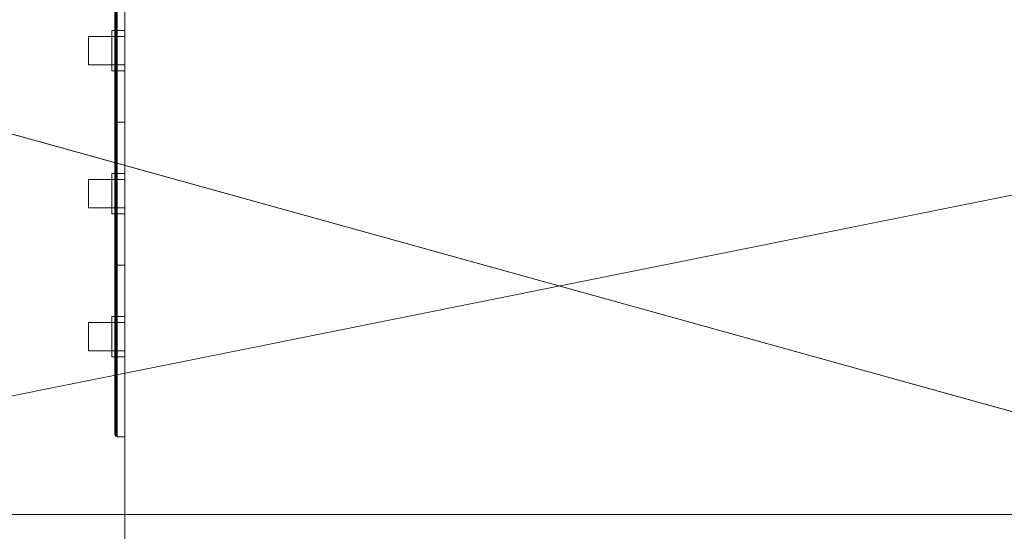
# Model space of a CAD drawing. Header units: metres. Extents: x -6.7 to 13.4, y 0 to 15.3.
# Tile 375 of 656: x 5.418 to 5.761, y 4.997 to 5.176. Entities that reach past the tile are written whole.
import ezdxf

# ---------------------------------------------------------------- set-up
doc = ezdxf.new("R2010")
doc.units = ezdxf.units.M
doc.header["$MEASUREMENT"] = 0
for name, color, linetype in [('NewTwindo - Columns', 7, 'Continuous'), ('NewTwindo - Slabs', 7, 'Continuous'), ('NewTwindo - Walls', 7, 'Continuous'), ('Twindo - Electrical', 7, 'Continuous'), ('Twindo - Slabs', 7, 'Continuous')]:
    doc.layers.add(name, color=color, linetype=linetype)

# ---------------------------------------------------------------- blocks, each defined once
blk = doc.blocks.new('Column Segment_30344F32-CE35-4050-8F5B-C4F44D2145B6')
at = {"layer": 'NewTwindo - Columns', "lineweight": 0}
mesh = blk.add_polyface(dxfattribs=at)
corners = [(6.21424, 4.85511, 2.565), (6.21424, 4.85511), (6.21424, 5.34011), (6.21424, 5.34011, 2.565), (5.45424, 4.85511, 2.565), (5.45424, 4.85511), (5.45424, 5.34011), (5.45424, 5.34011, 2.565)]
mesh.append_faces([[corners[k] for k in face] for face in [(0, 1, 2, 3), (4, 5, 1, 0), (2, 1, 5, 6), (3, 2, 6, 7), (4, 0, 3, 7), (7, 6, 5, 4)]], dxfattribs={"color": 9})
blk = doc.blocks.new('Slab_802DA21A-2803-41A3-8E48-64010855DF42', base_point=(-2.27598, 14.71509))
at = {"layer": 'NewTwindo - Slabs', "lineweight": 0}
mesh = blk.add_polyface(dxfattribs=at)
corners = [(-6.33643, 14.71509), (-2.27598, 14.71509), (-2.27598, 14.71509, -0.15), (-6.33643, 14.71509, -0.15), (2.57858, 14.05509), (-2.27598, 14.05509), (-6.33643, 9.82509), (-4.87643, 9.82509), (-4.87643, 3.40508), (-3.35143, 3.40507), (-3.35143, 2.76553), (0.24855, 2.76553), (0.24855, 0.35009), (4.10355, 0.35009), (4.10355, 0.16009), (6.21356, 0.16009), (6.21356, 0.35009), (10.5586, 0.35009), (10.5586, 8.19009), (5.65357, 8.19009), (5.65357, 9.07509), (-0.10121, 9.07509), (-0.10146, 10.48511), (2.57858, 10.48509), (-2.27598, 14.05509, -0.15), (-6.33643, 9.82509, -0.15), (2.57858, 14.05509, -0.15), (2.57858, 10.48509, -0.15), (-0.10146, 10.48511, -0.15), (-0.10121, 9.07509, -0.15), (5.65357, 9.07509, -0.15), (5.65357, 8.19009, -0.15), (10.5586, 8.19009, -0.15), (10.5586, 0.35009, -0.15), (6.21356, 0.35009, -0.15), (6.21356, 0.16009, -0.15), (4.10355, 0.16009, -0.15), (4.10355, 0.35009, -0.15), (0.24855, 0.35009, -0.15), (0.24855, 2.76553, -0.15), (-3.35143, 2.76553, -0.15), (-3.35143, 3.40507, -0.15), (-4.87643, 3.40508, -0.15), (-4.87643, 9.82509, -0.15)]
mesh.append_faces([[corners[k] for k in face] for face in [(0, 1, 2, 3), (1, 5, 24, 2), (6, 0, 3, 25), (5, 4, 26, 24), (7, 6, 25, 43), (8, 7, 43, 42), (9, 8, 42, 41), (10, 9, 41, 40), (11, 10, 40, 39), (12, 11, 39, 38), (13, 12, 38, 37), (14, 13, 37, 36), (15, 14, 36, 35), (16, 15, 35, 34), (17, 16, 34, 33), (18, 17, 33, 32), (19, 18, 32, 31), (20, 19, 31, 30), (21, 20, 30, 29), (22, 21, 29, 28), (23, 22, 28, 27), (4, 23, 27, 26)]], dxfattribs={"color": 9})
mesh.append_faces([[corners[k] for k in face] for face in [(4, 22, 23), (18, 16, 17)]], dxfattribs={"vtx0": -1, "color": 9})
mesh.append_faces([[corners[k] for k in face] for face in [(26, 28, 24), (32, 34, 31)]], dxfattribs={"vtx0": -1, "vtx1": -1, "color": 9})
mesh.append_faces([[corners[k] for k in face] for face in [(1, 7, 9), (22, 5, 10), (21, 11, 13), (41, 43, 2), (40, 24, 28), (37, 39, 29)]], dxfattribs={"vtx0": -1, "vtx1": -1, "vtx2": -1, "color": 9})
mesh.append_faces([[corners[k] for k in face] for face in [(5, 9, 10), (21, 10, 11), (19, 13, 14), (19, 14, 15), (19, 15, 16), (43, 3, 2), (41, 2, 24), (40, 28, 29), (37, 29, 30), (37, 30, 31)]], dxfattribs={"vtx0": -1, "vtx2": -1, "color": 9})
mesh.append_faces([[corners[k] for k in face] for face in [(27, 28, 26), (33, 34, 32)]], dxfattribs={"vtx1": -1, "color": 9})
mesh.append_faces([[corners[k] for k in face] for face in [(1, 0, 7), (5, 1, 9), (21, 22, 10), (4, 5, 22), (20, 21, 13), (19, 20, 13), (18, 19, 16), (40, 41, 24), (39, 40, 29), (36, 37, 31), (35, 36, 31), (34, 35, 31)]], dxfattribs={"vtx1": -1, "vtx2": -1, "color": 9})
mesh.append_faces([[corners[k] for k in face] for face in [(0, 6, 7), (7, 8, 9), (11, 12, 13), (43, 25, 3), (41, 42, 43), (37, 38, 39)]], dxfattribs={"vtx2": -1, "color": 9})
blk = doc.blocks.new('Wall_57F6F144-8076-412E-A333-9E5D5164A276', base_point=(5.32355, 4.79013))
at = {"layer": 'NewTwindo - Walls', "lineweight": 0}
mesh = blk.add_polyface(dxfattribs=at)
corners = [(6.2636, 5.21513, 5.64), (6.2636, 5.00289, 5.64), (6.2636, 5.00289, 5.79), (6.2636, 5.21513, 5.79), (6.2636, 5.21513, 6.3), (6.2636, 4.79013, 6.3), (6.2636, 4.79013, 3.25), (6.2636, 5.21513, 3.25), (5.32355, 5.00289, 5.64), (5.32355, 5.21513, 5.64), (5.32355, 5.00289, 5.79), (5.32355, 5.21513, 5.79), (5.32355, 5.21513, 6.3), (5.32355, 4.79013, 6.3), (5.32355, 4.79013, 3.25), (5.32355, 5.21513, 3.25)]
mesh.append_faces([[corners[k] for k in face] for face in [(8, 1, 0, 9), (10, 2, 1, 8), (10, 11, 3, 2), (4, 3, 11, 12), (5, 4, 12, 13), (6, 5, 13, 14), (7, 6, 14, 15), (15, 9, 0, 7)]], dxfattribs={"color": 9})
mesh.append_faces([[corners[k] for k in face] for face in [(15, 8, 9)]], dxfattribs={"vtx0": -1, "color": 9})
mesh.append_faces([[corners[k] for k in face] for face in [(7, 1, 6), (6, 1, 5), (14, 8, 15)]], dxfattribs={"vtx0": -1, "vtx1": -1, "color": 9})
mesh.append_faces([[corners[k] for k in face] for face in [(2, 4, 5), (13, 11, 10), (13, 10, 8)]], dxfattribs={"vtx0": -1, "vtx2": -1, "color": 9})
mesh.append_faces([[corners[k] for k in face] for face in [(1, 2, 5), (14, 13, 8)]], dxfattribs={"vtx1": -1, "vtx2": -1, "color": 9})
mesh.append_faces([[corners[k] for k in face] for face in [(2, 3, 4), (7, 0, 1), (13, 12, 11)]], dxfattribs={"vtx2": -1, "color": 9})
blk = doc.blocks.new('Object_353CBF7A-A328-4E71-A0A7-5FDFA07AEF1B')
at = {"layer": 'Twindo - Electrical', "lineweight": 0}
mesh = blk.add_polyface(dxfattribs=at)
corners = [(5.45424, 5.14011, 1.14), (5.45424, 5.19011, 1.14), (5.45424, 5.19011, 1.26), (5.45424, 5.14011, 1.26), (5.45424, 5.17211, 1.217), (5.45424, 5.17211, 1.183), (5.45424, 5.15811, 1.183), (5.45424, 5.15811, 1.217), (5.45162, 5.14011, 1.26), (5.45139, 5.14011, 1.25997), (5.451, 5.14011, 1.25974), (5.45077, 5.14011, 1.25935), (5.45074, 5.14011, 1.25912), (5.45074, 5.14011, 1.14088), (5.45077, 5.14011, 1.14065), (5.451, 5.14011, 1.14026), (5.45139, 5.14011, 1.14003), (5.45162, 5.14011, 1.14), (5.45162, 5.19011, 1.26), (5.451, 5.19011, 1.14026), (5.45077, 5.19011, 1.14065), (5.45074, 5.19011, 1.14088), (5.45074, 5.19011, 1.25912), (5.45077, 5.19011, 1.25935), (5.451, 5.19011, 1.25974), (5.45139, 5.19011, 1.25997), (5.45162, 5.19011, 1.14), (5.45139, 5.19011, 1.14003), (5.45074, 5.17211, 1.217), (5.45074, 5.15811, 1.217), (5.45074, 5.15811, 1.183), (5.45074, 5.17211, 1.183)]
mesh.append_faces([[corners[k] for k in face] for face in [(3, 2, 18, 8), (17, 26, 1, 0), (28, 4, 7, 29), (29, 7, 6, 30), (30, 6, 5, 31), (31, 5, 4, 28), (16, 27, 26, 17), (15, 19, 27, 16), (14, 20, 19, 15), (13, 21, 20, 14), (11, 23, 22, 12), (10, 24, 23, 11), (9, 25, 24, 10), (8, 18, 25, 9)]], dxfattribs={"color": 255})
mesh.append_faces([[corners[k] for k in face] for face in [(8, 17, 0, 3), (19, 1, 26, 27)]], dxfattribs={"vtx0": -1, "color": 255})
mesh.append_faces([[corners[k] for k in face] for face in [(1, 5, 0), (0, 6, 3), (13, 30, 21), (21, 31, 22)]], dxfattribs={"vtx0": -1, "vtx1": -1, "color": 255})
mesh.append_faces([[corners[k] for k in face] for face in [(7, 2, 3), (2, 4, 5), (0, 5, 6), (28, 12, 22), (12, 29, 30), (21, 30, 31)]], dxfattribs={"vtx0": -1, "vtx2": -1, "color": 255})
mesh.append_faces([[corners[k] for k in face] for face in [(8, 11, 12, 13), (8, 13, 14, 15), (8, 15, 16, 17), (19, 22, 23, 24), (19, 24, 25, 18), (19, 18, 2, 1)]], dxfattribs={"vtx0": -1, "vtx3": -1, "color": 255})
mesh.append_faces([[corners[k] for k in face] for face in [(7, 4, 2), (6, 7, 3), (1, 2, 5), (28, 29, 12), (31, 28, 22), (13, 12, 30)]], dxfattribs={"vtx1": -1, "vtx2": -1, "color": 255})
mesh.append_faces([[corners[k] for k in face] for face in [(8, 9, 10, 11), (19, 20, 21, 22)]], dxfattribs={"vtx3": -1, "color": 255})
mesh = blk.add_polyface(dxfattribs=at)
corners = [(5.45424, 5.16011, 1.185), (5.45424, 5.17011, 1.185), (5.45424, 5.17011, 1.215), (5.45424, 5.16011, 1.215), (5.45162, 5.17011, 1.215), (5.45162, 5.16011, 1.215), (5.45162, 5.17011, 1.212), (5.45162, 5.16011, 1.212), (5.44162, 5.17011, 1.212), (5.44162, 5.16011, 1.212), (5.44162, 5.17011, 1.204), (5.44162, 5.16011, 1.204), (5.45162, 5.17011, 1.204), (5.45162, 5.16011, 1.204), (5.45162, 5.17011, 1.185), (5.45162, 5.16011, 1.185), (5.45424, 5.15811, 1.183), (5.44974, 5.15811, 1.183), (5.44974, 5.17211, 1.183), (5.45424, 5.17211, 1.183), (5.44974, 5.17211, 1.217), (5.45424, 5.17211, 1.217), (5.44974, 5.15811, 1.217), (5.45424, 5.15811, 1.217), (5.45424, 5.16011, 1.185), (5.44974, 5.16011, 1.185), (5.44974, 5.16011, 1.215), (5.45424, 5.16011, 1.215), (5.44974, 5.17011, 1.215), (5.45424, 5.17011, 1.215), (5.44974, 5.17011, 1.185), (5.45424, 5.17011, 1.185)]
mesh.append_faces([[corners[k] for k in face] for face in [(0, 1, 2, 3), (3, 2, 4, 5), (5, 4, 6, 7), (7, 6, 8, 9), (9, 8, 10, 11), (11, 10, 12, 13), (13, 12, 14, 15), (15, 14, 1, 0), (16, 17, 18, 19), (19, 18, 20, 21), (21, 20, 22, 23), (23, 22, 17, 16), (24, 25, 26, 27), (27, 26, 28, 29), (29, 28, 30, 31), (31, 30, 25, 24)]], dxfattribs={"color": 255})
mesh.append_faces([[corners[k] for k in face] for face in [(0, 13, 15)]], dxfattribs={"vtx0": -1, "color": 255})
mesh.append_faces([[corners[k] for k in face] for face in [(1, 12, 2), (19, 31, 16), (16, 24, 23), (17, 25, 18), (18, 30, 20)]], dxfattribs={"vtx0": -1, "vtx1": -1, "color": 255})
mesh.append_faces([[corners[k] for k in face] for face in [(3, 7, 13), (12, 6, 2)]], dxfattribs={"vtx0": -1, "vtx1": -1, "vtx2": -1, "color": 255})
mesh.append_faces([[corners[k] for k in face] for face in [(7, 11, 13), (27, 21, 23), (21, 29, 31), (16, 31, 24), (28, 22, 20), (22, 26, 25), (18, 25, 30)]], dxfattribs={"vtx0": -1, "vtx2": -1, "color": 255})
mesh.append_faces([[corners[k] for k in face] for face in [(14, 12, 1)]], dxfattribs={"vtx1": -1, "color": 255})
mesh.append_faces([[corners[k] for k in face] for face in [(0, 3, 13), (12, 10, 6), (27, 29, 21), (24, 27, 23), (19, 21, 31), (28, 26, 22), (30, 28, 20), (17, 22, 25)]], dxfattribs={"vtx1": -1, "vtx2": -1, "color": 255})
mesh.append_faces([[corners[k] for k in face] for face in [(3, 5, 7), (7, 9, 11), (6, 4, 2), (10, 8, 6)]], dxfattribs={"vtx2": -1, "color": 255})
mesh = blk.add_polyface(dxfattribs=at)
corners = [(5.45424, 5.09011, 1.14), (5.45424, 5.14011, 1.14), (5.45424, 5.14011, 1.26), (5.45424, 5.09011, 1.26), (5.45424, 5.12211, 1.217), (5.45424, 5.12211, 1.183), (5.45424, 5.10811, 1.183), (5.45424, 5.10811, 1.217), (5.45162, 5.09011, 1.26), (5.45139, 5.09011, 1.25997), (5.451, 5.09011, 1.25974), (5.45077, 5.09011, 1.25935), (5.45074, 5.09011, 1.25912), (5.45074, 5.09011, 1.14088), (5.45077, 5.09011, 1.14065), (5.451, 5.09011, 1.14026), (5.45139, 5.09011, 1.14003), (5.45162, 5.09011, 1.14), (5.45162, 5.14011, 1.26), (5.451, 5.14011, 1.14026), (5.45077, 5.14011, 1.14065), (5.45074, 5.14011, 1.14088), (5.45074, 5.14011, 1.25912), (5.45077, 5.14011, 1.25935), (5.451, 5.14011, 1.25974), (5.45139, 5.14011, 1.25997), (5.45162, 5.14011, 1.14), (5.45139, 5.14011, 1.14003), (5.45074, 5.12211, 1.217), (5.45074, 5.10811, 1.217), (5.45074, 5.10811, 1.183), (5.45074, 5.12211, 1.183)]
mesh.append_faces([[corners[k] for k in face] for face in [(3, 2, 18, 8), (17, 26, 1, 0), (28, 4, 7, 29), (29, 7, 6, 30), (30, 6, 5, 31), (31, 5, 4, 28), (16, 27, 26, 17), (15, 19, 27, 16), (14, 20, 19, 15), (13, 21, 20, 14), (11, 23, 22, 12), (10, 24, 23, 11), (9, 25, 24, 10), (8, 18, 25, 9)]], dxfattribs={"color": 255})
mesh.append_faces([[corners[k] for k in face] for face in [(8, 17, 0, 3), (19, 1, 26, 27)]], dxfattribs={"vtx0": -1, "color": 255})
mesh.append_faces([[corners[k] for k in face] for face in [(1, 5, 0), (0, 6, 3), (13, 30, 21), (21, 31, 22)]], dxfattribs={"vtx0": -1, "vtx1": -1, "color": 255})
mesh.append_faces([[corners[k] for k in face] for face in [(7, 2, 3), (2, 4, 5), (0, 5, 6), (28, 12, 22), (12, 29, 30), (21, 30, 31)]], dxfattribs={"vtx0": -1, "vtx2": -1, "color": 255})
mesh.append_faces([[corners[k] for k in face] for face in [(8, 11, 12, 13), (8, 13, 14, 15), (8, 15, 16, 17), (19, 22, 23, 24), (19, 24, 25, 18), (19, 18, 2, 1)]], dxfattribs={"vtx0": -1, "vtx3": -1, "color": 255})
mesh.append_faces([[corners[k] for k in face] for face in [(7, 4, 2), (6, 7, 3), (1, 2, 5), (28, 29, 12), (31, 28, 22), (13, 12, 30)]], dxfattribs={"vtx1": -1, "vtx2": -1, "color": 255})
mesh.append_faces([[corners[k] for k in face] for face in [(8, 9, 10, 11), (19, 20, 21, 22)]], dxfattribs={"vtx3": -1, "color": 255})
mesh = blk.add_polyface(dxfattribs=at)
corners = [(5.45424, 5.11011, 1.185), (5.45424, 5.12011, 1.185), (5.45424, 5.12011, 1.215), (5.45424, 5.11011, 1.215), (5.45162, 5.12011, 1.215), (5.45162, 5.11011, 1.215), (5.45162, 5.12011, 1.212), (5.45162, 5.11011, 1.212), (5.44162, 5.12011, 1.212), (5.44162, 5.11011, 1.212), (5.44162, 5.12011, 1.204), (5.44162, 5.11011, 1.204), (5.45162, 5.12011, 1.204), (5.45162, 5.11011, 1.204), (5.45162, 5.12011, 1.185), (5.45162, 5.11011, 1.185), (5.45424, 5.10811, 1.183), (5.44974, 5.10811, 1.183), (5.44974, 5.12211, 1.183), (5.45424, 5.12211, 1.183), (5.44974, 5.12211, 1.217), (5.45424, 5.12211, 1.217), (5.44974, 5.10811, 1.217), (5.45424, 5.10811, 1.217), (5.45424, 5.11011, 1.185), (5.44974, 5.11011, 1.185), (5.44974, 5.11011, 1.215), (5.45424, 5.11011, 1.215), (5.44974, 5.12011, 1.215), (5.45424, 5.12011, 1.215), (5.44974, 5.12011, 1.185), (5.45424, 5.12011, 1.185)]
mesh.append_faces([[corners[k] for k in face] for face in [(0, 1, 2, 3), (3, 2, 4, 5), (5, 4, 6, 7), (7, 6, 8, 9), (9, 8, 10, 11), (11, 10, 12, 13), (13, 12, 14, 15), (15, 14, 1, 0), (16, 17, 18, 19), (19, 18, 20, 21), (21, 20, 22, 23), (23, 22, 17, 16), (24, 25, 26, 27), (27, 26, 28, 29), (29, 28, 30, 31), (31, 30, 25, 24)]], dxfattribs={"color": 255})
mesh.append_faces([[corners[k] for k in face] for face in [(0, 13, 15)]], dxfattribs={"vtx0": -1, "color": 255})
mesh.append_faces([[corners[k] for k in face] for face in [(1, 12, 2), (19, 31, 16), (16, 24, 23), (17, 25, 18), (18, 30, 20)]], dxfattribs={"vtx0": -1, "vtx1": -1, "color": 255})
mesh.append_faces([[corners[k] for k in face] for face in [(3, 7, 13), (12, 6, 2)]], dxfattribs={"vtx0": -1, "vtx1": -1, "vtx2": -1, "color": 255})
mesh.append_faces([[corners[k] for k in face] for face in [(7, 11, 13), (27, 21, 23), (21, 29, 31), (16, 31, 24), (28, 22, 20), (22, 26, 25), (18, 25, 30)]], dxfattribs={"vtx0": -1, "vtx2": -1, "color": 255})
mesh.append_faces([[corners[k] for k in face] for face in [(14, 12, 1)]], dxfattribs={"vtx1": -1, "color": 255})
mesh.append_faces([[corners[k] for k in face] for face in [(0, 3, 13), (12, 10, 6), (27, 29, 21), (24, 27, 23), (19, 21, 31), (28, 26, 22), (30, 28, 20), (17, 22, 25)]], dxfattribs={"vtx1": -1, "vtx2": -1, "color": 255})
mesh.append_faces([[corners[k] for k in face] for face in [(3, 5, 7), (7, 9, 11), (6, 4, 2), (10, 8, 6)]], dxfattribs={"vtx2": -1, "color": 255})
mesh = blk.add_polyface(dxfattribs=at)
corners = [(5.45162, 5.09011, 1.26), (5.45162, 5.03011, 1.26), (5.45424, 5.03011, 1.26), (5.45424, 5.09011, 1.26), (5.45424, 5.09011, 1.14), (5.45162, 5.09011, 1.14), (5.45139, 5.09011, 1.14003), (5.451, 5.09011, 1.14026), (5.45077, 5.09011, 1.14065), (5.45074, 5.09011, 1.14088), (5.45074, 5.09011, 1.25912), (5.45077, 5.09011, 1.25935), (5.451, 5.09011, 1.25974), (5.45139, 5.09011, 1.25997), (5.45424, 5.03011, 1.14), (5.45424, 5.07211, 1.183), (5.45424, 5.05811, 1.183), (5.45424, 5.05811, 1.217), (5.45424, 5.07211, 1.217), (5.45162, 5.03011, 1.14), (5.45139, 5.03014, 1.25997), (5.451, 5.03037, 1.25974), (5.45077, 5.03076, 1.25935), (5.45074, 5.03099, 1.25912), (5.45074, 5.03099, 1.14088), (5.45074, 5.05811, 1.217), (5.45074, 5.05811, 1.183), (5.45074, 5.07211, 1.183), (5.45074, 5.07211, 1.217), (5.45077, 5.03076, 1.14065), (5.451, 5.03037, 1.14026), (5.45139, 5.03014, 1.14003)]
mesh.append_faces([[corners[k] for k in face] for face in [(0, 1, 2, 3), (19, 14, 2, 1), (13, 20, 1, 0), (12, 21, 20, 13), (11, 22, 21, 12), (10, 23, 22, 11), (8, 29, 24, 9), (7, 30, 29, 8), (6, 31, 30, 7), (5, 19, 31, 6), (4, 14, 19, 5), (15, 18, 28, 27), (18, 17, 25, 28), (17, 16, 26, 25), (16, 15, 27, 26), (31, 19, 1, 20), (30, 31, 20, 21), (29, 30, 21, 22), (24, 29, 22, 23)]], dxfattribs={"color": 255})
mesh.append_faces([[corners[k] for k in face] for face in [(4, 13, 0, 3)]], dxfattribs={"vtx0": -1, "color": 255})
mesh.append_faces([[corners[k] for k in face] for face in [(4, 15, 14), (14, 16, 2), (24, 26, 9), (9, 27, 10)]], dxfattribs={"vtx0": -1, "vtx1": -1, "color": 255})
mesh.append_faces([[corners[k] for k in face] for face in [(17, 3, 2), (3, 18, 15), (14, 15, 16), (28, 23, 10), (23, 25, 26), (9, 26, 27)]], dxfattribs={"vtx0": -1, "vtx2": -1, "color": 255})
mesh.append_faces([[corners[k] for k in face] for face in [(4, 7, 8, 9), (4, 9, 10, 11), (4, 11, 12, 13)]], dxfattribs={"vtx0": -1, "vtx3": -1, "color": 255})
mesh.append_faces([[corners[k] for k in face] for face in [(17, 18, 3), (16, 17, 2), (4, 3, 15), (28, 25, 23), (27, 28, 10), (24, 23, 26)]], dxfattribs={"vtx1": -1, "vtx2": -1, "color": 255})
mesh.append_faces([[corners[k] for k in face] for face in [(4, 5, 6, 7)]], dxfattribs={"vtx3": -1, "color": 255})
mesh = blk.add_polyface(dxfattribs=at)
corners = [(5.45424, 5.06011, 1.185), (5.45424, 5.07011, 1.185), (5.45424, 5.07011, 1.215), (5.45424, 5.06011, 1.215), (5.45162, 5.07011, 1.215), (5.45162, 5.06011, 1.215), (5.45162, 5.07011, 1.212), (5.45162, 5.06011, 1.212), (5.44162, 5.07011, 1.212), (5.44162, 5.06011, 1.212), (5.44162, 5.07011, 1.204), (5.44162, 5.06011, 1.204), (5.45162, 5.07011, 1.204), (5.45162, 5.06011, 1.204), (5.45162, 5.07011, 1.185), (5.45162, 5.06011, 1.185), (5.45424, 5.05811, 1.183), (5.44974, 5.05811, 1.183), (5.44974, 5.07211, 1.183), (5.45424, 5.07211, 1.183), (5.44974, 5.07211, 1.217), (5.45424, 5.07211, 1.217), (5.44974, 5.05811, 1.217), (5.45424, 5.05811, 1.217), (5.45424, 5.06011, 1.185), (5.44974, 5.06011, 1.185), (5.44974, 5.06011, 1.215), (5.45424, 5.06011, 1.215), (5.44974, 5.07011, 1.215), (5.45424, 5.07011, 1.215), (5.44974, 5.07011, 1.185), (5.45424, 5.07011, 1.185)]
mesh.append_faces([[corners[k] for k in face] for face in [(0, 1, 2, 3), (3, 2, 4, 5), (5, 4, 6, 7), (7, 6, 8, 9), (9, 8, 10, 11), (11, 10, 12, 13), (13, 12, 14, 15), (15, 14, 1, 0), (16, 17, 18, 19), (19, 18, 20, 21), (21, 20, 22, 23), (23, 22, 17, 16), (24, 25, 26, 27), (27, 26, 28, 29), (29, 28, 30, 31), (31, 30, 25, 24)]], dxfattribs={"color": 255})
mesh.append_faces([[corners[k] for k in face] for face in [(0, 13, 15)]], dxfattribs={"vtx0": -1, "color": 255})
mesh.append_faces([[corners[k] for k in face] for face in [(1, 12, 2), (19, 31, 16), (16, 24, 23), (17, 25, 18), (18, 30, 20)]], dxfattribs={"vtx0": -1, "vtx1": -1, "color": 255})
mesh.append_faces([[corners[k] for k in face] for face in [(3, 7, 13), (12, 6, 2)]], dxfattribs={"vtx0": -1, "vtx1": -1, "vtx2": -1, "color": 255})
mesh.append_faces([[corners[k] for k in face] for face in [(7, 11, 13), (27, 21, 23), (21, 29, 31), (16, 31, 24), (28, 22, 20), (22, 26, 25), (18, 25, 30)]], dxfattribs={"vtx0": -1, "vtx2": -1, "color": 255})
mesh.append_faces([[corners[k] for k in face] for face in [(14, 12, 1)]], dxfattribs={"vtx1": -1, "color": 255})
mesh.append_faces([[corners[k] for k in face] for face in [(0, 3, 13), (12, 10, 6), (27, 29, 21), (24, 27, 23), (19, 21, 31), (28, 26, 22), (30, 28, 20), (17, 22, 25)]], dxfattribs={"vtx1": -1, "vtx2": -1, "color": 255})
mesh.append_faces([[corners[k] for k in face] for face in [(3, 5, 7), (7, 9, 11), (6, 4, 2), (10, 8, 6)]], dxfattribs={"vtx2": -1, "color": 255})
blk = doc.blocks.new('Slab_4FB5D051-D00D-47BE-8E84-A6D94544EB54', base_point=(-6.49643, 15.11509))
at = {"layer": 'NewTwindo - Slabs', "lineweight": 0}
mesh = blk.add_polyface(dxfattribs=at)
corners = [(-6.49643, 9.62509, 2.565), (-6.49643, 9.62509, 3.25), (-6.49643, 15.11509, 3.25), (-6.49643, 15.11509, 2.565), (-5.03143, 9.62509, 2.565), (-5.03143, 9.62509, 3.25), (2.42854, 14.48009, 3.25), (-1.92148, 14.48009, 3.25), (-1.92148, 15.11509, 3.25), (-5.03143, 3.41007, 3.25), (-3.45142, 3.41007, 3.25), (-3.45142, 2.81016, 3.25), (-0.00145, 2.81016, 3.25), (-0.00145, 2.81007, 3.25), (0.16355, 2.81007, 3.25), (0.16355, 0.16509, 3.25), (13.28858, 0.16509, 3.25), (13.28858, 3.36009, 3.25), (10.7136, 3.36009, 3.25), (10.7136, 8.46009, 3.25), (6.07357, 8.46009, 3.25), (6.07357, 9.94509, 3.25), (6.07358, 9.94509, 3.25), (6.07357, 11.6101, 3.25), (6.02357, 11.6101, 3.25), (6.02357, 14.43009, 3.25), (2.42854, 14.43009, 3.25), (4.10355, 0.38009, 3.25), (4.10355, 3.24013, 3.25), (6.21356, 3.24013, 3.25), (6.21356, 0.3801, 3.25), (-1.92148, 15.11509, 2.565), (-5.03143, 3.41007, 2.565), (-1.92148, 14.48009, 2.565), (2.42854, 14.48009, 2.565), (2.42854, 14.43009, 2.565), (6.02357, 14.43009, 2.565), (6.02357, 11.6101, 2.565), (6.07357, 11.6101, 2.565), (6.07358, 9.94509, 2.565), (6.07357, 9.94509, 2.565), (6.07357, 8.46009, 2.565), (10.7136, 8.46009, 2.565), (10.7136, 3.36009, 2.565), (13.28858, 3.36009, 2.565), (13.28858, 0.16509, 2.565), (0.16355, 0.16509, 2.565), (0.16355, 2.81007, 2.565), (-0.00145, 2.81007, 2.565), (-0.00145, 2.81016, 2.565), (-3.45142, 2.81016, 2.565), (-3.45142, 3.41007, 2.565), (6.21356, 3.24013, 2.565), (4.10355, 3.24013, 2.565), (4.10355, 0.38009, 2.565), (6.21356, 0.3801, 2.565), (4.10355, 3.24013, 2.945), (5.09855, 3.24013, 2.945), (5.09855, 3.71514, 2.565), (4.10355, 3.71514, 2.565), (4.10355, 3.24326, 2.9489), (5.09855, 3.24326, 2.9489), (5.09855, 3.71826, 2.5689), (4.10355, 3.71826, 2.5689)]
mesh.append_faces([[corners[k] for k in face] for face in [(0, 1, 2, 3), (4, 5, 1, 0), (3, 2, 8, 31), (32, 9, 5, 4), (33, 7, 6, 34), (31, 8, 7, 33), (51, 10, 9, 32), (50, 11, 10, 51), (49, 12, 11, 50), (48, 13, 12, 49), (47, 14, 13, 48), (46, 15, 14, 47), (45, 16, 15, 46), (44, 17, 16, 45), (43, 18, 17, 44), (42, 19, 18, 43), (41, 20, 19, 42), (40, 21, 20, 41), (39, 22, 21, 40), (38, 23, 22, 39), (37, 24, 23, 38), (36, 25, 24, 37), (35, 26, 25, 36), (34, 6, 26, 35), (53, 28, 27, 54), (52, 29, 28, 53), (55, 30, 29, 52), (54, 27, 30, 55), (56, 57, 58, 59), (60, 61, 57, 56), (61, 62, 58, 57), (59, 58, 62, 63), (60, 56, 59, 63), (63, 62, 61, 60)]], dxfattribs={"color": 9})
mesh.append_faces([[corners[k] for k in face] for face in [(45, 43, 44)]], dxfattribs={"vtx0": -1, "color": 9})
mesh.append_faces([[corners[k] for k in face] for face in [(16, 30, 15)]], dxfattribs={"vtx0": -1, "vtx1": -1, "color": 9})
mesh.append_faces([[corners[k] for k in face] for face in [(8, 5, 10), (7, 11, 14), (27, 26, 15), (20, 24, 28), (16, 18, 30), (51, 4, 31), (47, 50, 33), (46, 35, 54), (53, 37, 41), (45, 55, 43)]], dxfattribs={"vtx0": -1, "vtx1": -1, "vtx2": -1, "color": 9})
mesh.append_faces([[corners[k] for k in face] for face in [(7, 10, 11), (26, 14, 15), (20, 23, 24), (20, 28, 29), (18, 29, 30), (4, 3, 31), (51, 31, 33), (47, 33, 34), (47, 34, 35), (53, 35, 36), (53, 36, 37), (46, 54, 55), (52, 41, 42), (55, 42, 43)]], dxfattribs={"vtx0": -1, "vtx2": -1, "color": 9})
mesh.append_faces([[corners[k] for k in face] for face in [(17, 18, 16)]], dxfattribs={"vtx1": -1, "color": 9})
mesh.append_faces([[corners[k] for k in face] for face in [(8, 2, 5), (7, 8, 10), (6, 7, 14), (26, 6, 14), (27, 28, 26), (25, 26, 28), (24, 25, 28), (30, 27, 15), (19, 20, 29), (18, 19, 29), (50, 51, 33), (46, 47, 35), (53, 54, 35), (37, 38, 41), (52, 53, 41), (55, 52, 42), (45, 46, 55)]], dxfattribs={"vtx1": -1, "vtx2": -1, "color": 9})
mesh.append_faces([[corners[k] for k in face] for face in [(2, 1, 5), (5, 9, 10), (4, 0, 3), (51, 32, 4)]], dxfattribs={"vtx2": -1, "color": 9})
blk = doc.blocks.new('Slab_F0A56E96-062A-4600-848D-314B981977BD', base_point=(2.42854, 14.43009))
at = {"layer": 'NewTwindo - Slabs', "lineweight": 0}
mesh = blk.add_polyface(dxfattribs=at)
corners = [(2.42854, 14.43009, 6.45), (2.42854, 14.43009, 6.3), (2.42854, 10.18509, 6.3), (2.42854, 10.18509, 6.45), (6.02357, 14.43009, 6.45), (6.02357, 14.43009, 6.3), (6.02357, 11.6101, 6.3), (6.07357, 11.6101, 6.3), (6.07358, 9.94509, 6.3), (6.07357, 9.94509, 6.3), (6.07357, 8.46009, 6.3), (6.18856, 8.46009, 6.3), (6.18856, 7.78508, 6.3), (5.32387, 7.78509, 6.3), (5.32356, 7.67009, 6.3), (5.32356, 6.84513, 6.3), (6.26368, 6.84513, 6.3), (6.2636, 5.11289, 6.3), (6.2636, 4.90013, 6.3), (10.7136, 4.90014, 6.3), (10.7136, 4.89789, 6.3), (10.7136, 3.36009, 6.3), (13.28858, 3.36009, 6.3), (13.28858, 0.16509, 6.3), (9.7536, 0.16509, 6.3), (9.6136, 0.20009, 6.3), (9.6136, 1.28837, 6.3), (8.81838, 2.08507, 6.3), (8.0136, 2.08507, 6.3), (8.0136, 0.20009, 6.3), (7.8986, 0.16509, 6.3), (3.82355, 0.16509, 6.3), (3.82355, 5.00513, 6.3), (3.93855, 5.00513, 6.3), (3.93855, 10.0951, 6.3), (2.87277, 10.09651, 6.3), (2.87277, 10.18509, 6.3), (4.31855, 9.73009, 6.3), (4.31855, 5.22013, 6.3), (5.10855, 5.22109, 6.3), (5.10855, 9.73009, 6.3), (6.64356, 2.75509, 6.3), (8.68819, 2.75509, 6.3), (9.6136, 3.68051, 6.3), (9.6136, 4.43509, 6.3), (6.64356, 4.43509, 6.3), (2.87277, 10.18509, 6.45), (2.87277, 10.09651, 6.45), (3.93855, 10.0951, 6.45), (3.93855, 5.00513, 6.45), (3.82355, 5.00513, 6.45), (3.82355, 0.16509, 6.45), (7.8986, 0.16509, 6.45), (8.0136, 0.20009, 6.45), (8.0136, 2.08507, 6.45), (8.81838, 2.08507, 6.45), (9.6136, 1.28837, 6.45), (9.6136, 0.20009, 6.45), (9.7536, 0.16509, 6.45), (13.28858, 0.16509, 6.45), (13.28858, 3.36009, 6.45), (10.7136, 3.36009, 6.45), (10.7136, 4.89789, 6.45), (10.7136, 4.90014, 6.45), (6.2636, 4.90013, 6.45), (6.2636, 5.11289, 6.45), (6.26368, 6.84513, 6.45), (5.32356, 6.84513, 6.45), (5.32356, 7.67009, 6.45), (5.32387, 7.78509, 6.45), (6.18856, 7.78508, 6.45), (6.18856, 8.46009, 6.45), (6.07357, 8.46009, 6.45), (6.07357, 9.94509, 6.45), (6.07358, 9.94509, 6.45), (6.07357, 11.6101, 6.45), (6.02357, 11.6101, 6.45), (5.10855, 5.22109, 6.45), (4.31855, 5.22013, 6.45), (4.31855, 9.73009, 6.45), (5.10855, 9.73009, 6.45), (9.6136, 3.68051, 6.45), (8.68819, 2.75509, 6.45), (6.64356, 2.75509, 6.45), (6.64356, 4.43509, 6.45), (9.6136, 4.43509, 6.45)]
mesh.append_faces([[corners[k] for k in face] for face in [(0, 1, 2, 3), (4, 5, 1, 0), (3, 2, 36, 46), (76, 6, 5, 4), (75, 7, 6, 76), (74, 8, 7, 75), (73, 9, 8, 74), (72, 10, 9, 73), (71, 11, 10, 72), (70, 12, 11, 71), (69, 13, 12, 70), (68, 14, 13, 69), (67, 15, 14, 68), (66, 16, 15, 67), (65, 17, 16, 66), (64, 18, 17, 65), (63, 19, 18, 64), (62, 20, 19, 63), (61, 21, 20, 62), (60, 22, 21, 61), (59, 23, 22, 60), (58, 24, 23, 59), (57, 25, 24, 58), (56, 26, 25, 57), (55, 27, 26, 56), (54, 28, 27, 55), (53, 29, 28, 54), (52, 30, 29, 53), (51, 31, 30, 52), (50, 32, 31, 51), (49, 33, 32, 50), (48, 34, 33, 49), (47, 35, 34, 48), (46, 36, 35, 47), (78, 38, 37, 79), (77, 39, 38, 78), (80, 40, 39, 77), (79, 37, 40, 80), (82, 42, 41, 83), (81, 43, 42, 82), (85, 44, 43, 81), (84, 45, 44, 85), (83, 41, 45, 84)]], dxfattribs={"color": 9})
mesh.append_faces([[corners[k] for k in face] for face in [(12, 10, 11), (23, 21, 22)]], dxfattribs={"vtx0": -1, "color": 9})
mesh.append_faces([[corners[k] for k in face] for face in [(70, 72, 69), (59, 61, 58)]], dxfattribs={"vtx0": -1, "vtx1": -1, "color": 9})
mesh.append_faces([[corners[k] for k in face] for face in [(34, 36, 1), (31, 33, 38), (37, 34, 1), (13, 15, 40), (13, 40, 5), (13, 6, 10), (39, 15, 18), (31, 39, 18), (31, 18, 41), (28, 30, 41), (24, 44, 19), (24, 19, 21), (0, 46, 48), (0, 48, 79), (78, 49, 51), (80, 67, 69), (4, 80, 69), (72, 76, 69), (64, 67, 77), (64, 77, 51), (83, 64, 51), (83, 52, 54), (85, 56, 58), (63, 85, 58), (61, 63, 58)]], dxfattribs={"vtx0": -1, "vtx1": -1, "vtx2": -1, "color": 9})
mesh.append_faces([[corners[k] for k in face] for face in [(37, 33, 34), (31, 38, 39), (15, 39, 40), (40, 1, 5), (13, 5, 6), (28, 41, 42), (26, 42, 43), (24, 43, 44), (44, 18, 19), (78, 48, 49), (0, 79, 80), (67, 80, 77), (72, 75, 76), (64, 66, 67), (83, 51, 52), (82, 54, 55), (64, 84, 85), (81, 55, 56)]], dxfattribs={"vtx0": -1, "vtx2": -1, "color": 9})
mesh.append_faces([[corners[k] for k in face] for face in [(71, 72, 70), (60, 61, 59)]], dxfattribs={"vtx1": -1, "color": 9})
mesh.append_faces([[corners[k] for k in face] for face in [(37, 38, 33), (40, 37, 1), (6, 7, 10), (12, 13, 10), (15, 16, 18), (45, 41, 18), (30, 31, 41), (27, 28, 42), (26, 27, 42), (44, 45, 18), (24, 25, 43), (23, 24, 21), (78, 79, 48), (77, 78, 51), (4, 0, 80), (76, 4, 69), (83, 84, 64), (82, 83, 54), (81, 82, 55), (63, 64, 85)]], dxfattribs={"vtx1": -1, "vtx2": -1, "color": 9})
mesh.append_faces([[corners[k] for k in face] for face in [(36, 2, 1), (31, 32, 33), (34, 35, 36), (28, 29, 30), (0, 3, 46), (46, 47, 48), (49, 50, 51), (52, 53, 54), (56, 57, 58)]], dxfattribs={"vtx2": -1, "color": 9})
blk = doc.blocks.new('Slab_247E0FDC-58FB-461B-AF4D-83C5BEB9A84F', base_point=(5.20855, 6.84513))
at = {"layer": 'NewTwindo - Slabs', "lineweight": 0}
mesh = blk.add_polyface(dxfattribs=at)
corners = [(5.20855, 6.84513, 5.79), (5.20855, 6.84513, 5.64), (5.20855, 5.00289, 5.64), (5.20855, 5.00289, 5.79), (6.30356, 6.84513, 5.79), (6.30356, 6.84513, 5.64), (6.30356, 5.21513, 5.64), (6.2636, 5.21513, 5.64), (6.26368, 5.00289, 5.64), (6.26368, 5.00289, 5.79), (6.2636, 5.21513, 5.79), (6.30356, 5.21513, 5.79)]
mesh.append_faces([[corners[k] for k in face] for face in [(0, 1, 2, 3), (4, 5, 1, 0), (3, 2, 8, 9), (11, 6, 5, 4), (10, 7, 6, 11), (9, 8, 7, 10)]], dxfattribs={"color": 9})
mesh.append_faces([[corners[k] for k in face] for face in [(4, 10, 11)]], dxfattribs={"vtx0": -1, "color": 9})
mesh.append_faces([[corners[k] for k in face] for face in [(5, 7, 1)]], dxfattribs={"vtx0": -1, "vtx1": -1, "color": 9})
mesh.append_faces([[corners[k] for k in face] for face in [(7, 2, 1), (10, 0, 3)]], dxfattribs={"vtx0": -1, "vtx2": -1, "color": 9})
mesh.append_faces([[corners[k] for k in face] for face in [(8, 2, 7), (6, 7, 5), (9, 10, 3)]], dxfattribs={"vtx1": -1, "color": 9})
mesh.append_faces([[corners[k] for k in face] for face in [(4, 0, 10)]], dxfattribs={"vtx1": -1, "vtx2": -1, "color": 9})
blk = doc.blocks.new('Slab_4F556EF8-AACE-4447-88DB-0E4196C575B6', base_point=(-1.92148, 15.11509))
at = {"layer": 'Twindo - Slabs', "lineweight": 0}
mesh = blk.add_polyface(dxfattribs=at)
corners = [(-1.92148, 15.11509, 6.5), (-1.92148, 15.11509, 6.45), (-6.49643, 15.11509, 6.45), (-6.49643, 15.11509, 6.5), (-1.92148, 14.48009, 6.5), (-1.92148, 14.48009, 6.45), (2.42854, 14.48009, 6.45), (2.42854, 14.43009, 6.45), (6.02358, 14.43009, 6.45), (6.02357, 11.6101, 6.45), (6.07357, 11.6101, 6.45), (6.07356, 6.84513, 6.45), (6.18856, 6.84513, 6.45), (6.18856, 6.74289, 6.45), (6.30356, 6.74289, 6.45), (6.30356, 5.43009, 6.45), (6.2636, 5.43009, 6.45), (6.2636, 4.90014, 6.45), (10.7136, 4.90014, 6.45), (10.7136, 3.36009, 6.45), (13.28858, 3.36009, 6.45), (13.28858, 0.16509, 6.45), (0.16355, 0.16509, 6.45), (0.16355, 2.81007, 6.45), (-3.45143, 2.81007, 6.45), (-3.45143, 3.41007, 6.45), (-5.03143, 3.41007, 6.45), (-5.03143, 9.62509, 6.45), (-6.49643, 9.62509, 6.45), (-2.86143, 14.17509, 6.45), (-5.55143, 14.17509, 6.45), (-5.55143, 10.56509, 6.45), (-2.86143, 10.56509, 6.45), (5.10855, 9.73009, 6.45), (4.31855, 9.73009, 6.45), (4.31855, 5.22013, 6.45), (5.10855, 5.22109, 6.45), (9.6136, 4.43509, 6.45), (6.64356, 4.43509, 6.45), (6.64356, 2.75509, 6.45), (8.68819, 2.75509, 6.45), (9.6136, 3.68051, 6.45), (-6.49643, 9.62509, 6.5), (-5.03143, 9.62509, 6.5), (-5.03143, 3.41007, 6.5), (-3.45143, 3.41007, 6.5), (-3.45143, 2.81007, 6.5), (0.16355, 2.81007, 6.5), (0.16355, 0.16509, 6.5), (13.28858, 0.16509, 6.5), (13.28858, 3.36009, 6.5), (10.7136, 3.36009, 6.5), (10.7136, 4.90014, 6.5), (6.2636, 4.90014, 6.5), (6.2636, 5.43009, 6.5), (6.30356, 5.43009, 6.5), (6.30356, 6.74289, 6.5), (6.18856, 6.74289, 6.5), (6.18856, 6.84513, 6.5), (6.07356, 6.84513, 6.5), (6.07357, 11.6101, 6.5), (6.02357, 11.6101, 6.5), (6.02358, 14.43009, 6.5), (2.42854, 14.43009, 6.5), (2.42854, 14.48009, 6.5), (-5.55143, 10.56509, 6.5), (-5.55143, 14.17509, 6.5), (-2.86143, 14.17509, 6.5), (-2.86143, 10.56509, 6.5), (4.31855, 5.22013, 6.5), (4.31855, 9.73009, 6.5), (5.10855, 9.73009, 6.5), (5.10855, 5.22109, 6.5), (6.64356, 2.75509, 6.5), (6.64356, 4.43509, 6.5), (9.6136, 4.43509, 6.5), (9.6136, 3.68051, 6.5), (8.68819, 2.75509, 6.5)]
mesh.append_faces([[corners[k] for k in face] for face in [(0, 1, 2, 3), (4, 5, 1, 0), (3, 2, 28, 42), (64, 6, 5, 4), (63, 7, 6, 64), (62, 8, 7, 63), (61, 9, 8, 62), (60, 10, 9, 61), (59, 11, 10, 60), (58, 12, 11, 59), (57, 13, 12, 58), (56, 14, 13, 57), (55, 15, 14, 56), (54, 16, 15, 55), (53, 17, 16, 54), (52, 18, 17, 53), (51, 19, 18, 52), (50, 20, 19, 51), (49, 21, 20, 50), (48, 22, 21, 49), (47, 23, 22, 48), (46, 24, 23, 47), (45, 25, 24, 46), (44, 26, 25, 45), (43, 27, 26, 44), (42, 28, 27, 43), (66, 30, 29, 67), (65, 31, 30, 66), (68, 32, 31, 65), (67, 29, 32, 68), (70, 34, 33, 71), (69, 35, 34, 70), (72, 36, 35, 69), (71, 33, 36, 72), (74, 38, 37, 75), (73, 39, 38, 74), (77, 40, 39, 73), (76, 41, 40, 77), (75, 37, 41, 76)]], dxfattribs={"color": 9})
mesh.append_faces([[corners[k] for k in face] for face in [(21, 19, 20), (56, 54, 55)]], dxfattribs={"vtx0": -1, "color": 9})
mesh.append_faces([[corners[k] for k in face] for face in [(14, 16, 13), (49, 51, 48)]], dxfattribs={"vtx0": -1, "vtx1": -1, "color": 9})
mesh.append_faces([[corners[k] for k in face] for face in [(25, 27, 32), (24, 32, 5), (22, 7, 35), (36, 9, 11), (36, 11, 13), (36, 13, 17), (22, 36, 17), (22, 17, 39), (22, 40, 19), (68, 43, 45), (4, 68, 46), (69, 63, 48), (59, 61, 72), (57, 59, 72), (53, 57, 72), (53, 72, 48), (73, 53, 48), (51, 77, 48)]], dxfattribs={"vtx0": -1, "vtx1": -1, "vtx2": -1, "color": 9})
mesh.append_faces([[corners[k] for k in face] for face in [(30, 28, 2), (27, 31, 32), (29, 2, 1), (32, 1, 5), (23, 5, 6), (23, 6, 7), (22, 35, 36), (33, 7, 8), (36, 8, 9), (22, 39, 40), (37, 17, 18), (41, 18, 19), (65, 3, 42), (65, 42, 43), (3, 66, 67), (68, 45, 46), (4, 67, 68), (4, 46, 47), (63, 47, 48), (63, 70, 71), (61, 71, 72), (53, 74, 75), (51, 75, 76), (51, 76, 77)]], dxfattribs={"vtx0": -1, "vtx2": -1, "color": 9})
mesh.append_faces([[corners[k] for k in face] for face in [(15, 16, 14), (50, 51, 49)]], dxfattribs={"vtx1": -1, "color": 9})
mesh.append_faces([[corners[k] for k in face] for face in [(30, 31, 28), (27, 28, 31), (24, 25, 32), (29, 30, 2), (32, 29, 1), (23, 24, 5), (22, 23, 7), (34, 35, 7), (33, 34, 7), (36, 33, 8), (16, 17, 13), (38, 39, 17), (37, 38, 17), (41, 37, 18), (40, 41, 19), (21, 22, 19), (65, 66, 3), (68, 65, 43), (0, 3, 67), (4, 0, 67), (64, 4, 47), (63, 64, 47), (69, 70, 63), (72, 69, 48), (62, 63, 71), (61, 62, 71), (53, 54, 57), (56, 57, 54), (73, 74, 53), (77, 73, 48), (52, 53, 75), (51, 52, 75)]], dxfattribs={"vtx1": -1, "vtx2": -1, "color": 9})
mesh.append_faces([[corners[k] for k in face] for face in [(25, 26, 27), (9, 10, 11), (11, 12, 13), (43, 44, 45), (59, 60, 61), (57, 58, 59)]], dxfattribs={"vtx2": -1, "color": 9})

msp = doc.modelspace()

# ---------------------------------------------------------------- block references
at = {"layer": 'NewTwindo - Columns', "linetype": 'Continuous', "lineweight": 0}
msp.add_blockref('Column Segment_30344F32-CE35-4050-8F5B-C4F44D2145B6', (0, 0), dxfattribs=at)
at = {"layer": 'NewTwindo - Slabs', "color": 251, "linetype": 'Continuous', "lineweight": 20}
for name, p in [('Slab_4FB5D051-D00D-47BE-8E84-A6D94544EB54', (-6.49643, 15.11509)), ('Slab_802DA21A-2803-41A3-8E48-64010855DF42', (-2.27598, 14.71509)), ('Slab_F0A56E96-062A-4600-848D-314B981977BD', (2.42854, 14.43009)), ('Slab_247E0FDC-58FB-461B-AF4D-83C5BEB9A84F', (5.20855, 6.84513))]:
    msp.add_blockref(name, p, dxfattribs=at)
at = {"layer": 'NewTwindo - Walls', "color": 7, "lineweight": 13}
msp.add_blockref('Wall_57F6F144-8076-412E-A333-9E5D5164A276', (5.32355, 4.79013), dxfattribs=at)
at = {"layer": 'Twindo - Electrical', "color": 15, "linetype": 'Continuous', "lineweight": 18}
msp.add_blockref('Object_353CBF7A-A328-4E71-A0A7-5FDFA07AEF1B', (0, 0), dxfattribs=at)
at = {"layer": 'Twindo - Slabs', "color": 251, "linetype": 'Continuous', "lineweight": 20}
msp.add_blockref('Slab_4F556EF8-AACE-4447-88DB-0E4196C575B6', (-1.92148, 15.11509), dxfattribs=at)

doc.saveas('drawing.dxf')
